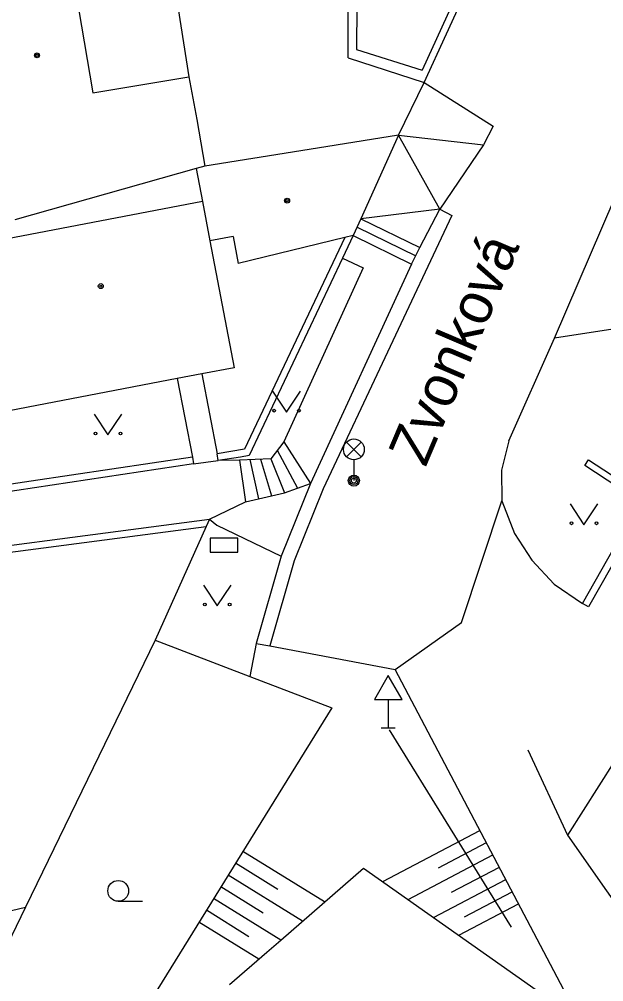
# Model space of a CAD drawing. Extents: x -598233 to -596890, y -1157848 to -1156431.
# Drawn here: x -597234.6 to -597213.51, y -1157601.12 to -1157566.43 of the extents above; entities that cross this region are included whole.
import ezdxf

# ---------------------------------------------------------------- set-up
doc = ezdxf.new("R2010")
doc.units = 0
for name, color, linetype in [('Level 10', 7, 'Continuous'), ('Level 11', 7, 'Continuous'), ('Level 14', 7, 'Continuous'), ('Level 15', 7, 'Continuous'), ('Level 24', 7, 'Continuous'), ('Level 33', 7, 'Continuous'), ('Level 34', 7, 'Continuous'), ('Level 36', 7, 'Continuous'), ('Level 39', 7, 'Continuous'), ('Level 5', 7, 'Continuous'), ('Level 50', 7, 'Continuous'), ('Level 7', 7, 'Continuous'), ('Level 8', 7, 'Continuous'), ('Level 9', 7, 'Continuous')]:
    doc.layers.add(name, color=color, linetype=linetype)

msp = doc.modelspace()

# ---------------------------------------------------------------- linework, layer by layer
at = {"layer": 'Level 10'}
for points in [[(-597219.99, -1157568.71), (-597217.5, -1157570.28), (-597217.85, -1157570.96)], [(-597217.85, -1157570.96), (-597219.43, -1157573.27)], [(-597215.29, -1157577.92), (-597212.7, -1157571.9)], [(-597216.94, -1157581.63), (-597215.29, -1157577.92)], [(-597216.94, -1157581.63), (-597217.2, -1157582.69), (-597217.19, -1157583.79)], [(-597221.04, -1157589.87), (-597218.65, -1157588.17), (-597217.19, -1157583.79)], [(-597225.56, -1157589.02), (-597221.04, -1157589.87)]]:
    msp.add_lwpolyline(points, dxfattribs=at)
at = {"layer": 'Level 11'}
for points in [[(-597229.7, -1157560.76), (-597228.48, -1157568.5)], [(-597231.95, -1157569.08), (-597228.48, -1157568.5)], [(-597220.92, -1157570.61), (-597217.85, -1157570.96)], [(-597219.43, -1157573.27), (-597220.92, -1157570.61)], [(-597212.7, -1157571.9), (-597201.75, -1157576.07), (-597203.07, -1157579.53), (-597209.99, -1157577.11), (-597215.29, -1157577.92)], [(-597219.43, -1157573.27), (-597222.28, -1157573.62)], [(-597222.28, -1157573.62), (-597220.15, -1157574.6599)], [(-597222.4099, -1157573.92), (-597220.3, -1157574.96)], [(-597222.55, -1157574.23), (-597220.45, -1157575.26)], [(-597222.94, -1157575.04), (-597222.2, -1157575.39), (-597225.06, -1157581.6599)], [(-597228.02, -1157579.21), (-597227.46, -1157582.09)], [(-597228.9, -1157579.38), (-597228.35, -1157582.21)], [(-597225.06, -1157581.6599), (-597225.53, -1157582.27)], [(-597225.06, -1157581.6599), (-597224.1, -1157583.1599)], [(-597225.3, -1157581.96), (-597224.56, -1157583.33)], [(-597226.65, -1157582.32), (-597227.42, -1157582.34)], [(-597225.53, -1157582.27), (-597226.65, -1157582.32)], [(-597226.65, -1157582.32), (-597226.44, -1157583.83)], [(-597226.28, -1157582.3), (-597225.9699, -1157583.7199)], [(-597225.9, -1157582.29), (-597225.5, -1157583.61)], [(-597225.53, -1157582.27), (-597225.03, -1157583.5)], [(-597226.44, -1157583.83), (-597225.03, -1157583.5), (-597224.1, -1157583.1599)], [(-597227.74, -1157584.45), (-597226.44, -1157583.83)], [(-597217.19, -1157583.79), (-597216.74, -1157584.9699), (-597216.11, -1157585.93), (-597215.3, -1157586.79), (-597214.28, -1157587.49)], [(-597227.74, -1157584.45), (-597227.4699, -1157584.67), (-597225.15, -1157585.79)], [(-597226.05, -1157588.93), (-597226.28, -1157590.12)], [(-597234.37, -1157598.44), (-597237.86, -1157605.63)]]:
    msp.add_lwpolyline(points, dxfattribs=at)
at = {"layer": 'Level 14'}
msp.add_lwpolyline([(-597227.02, -1157601.23), (-597225.67, -1157600.06), (-597225.17, -1157599.63), (-597222.18, -1157597.03), (-597214.37, -1157602.53), (-597221.04, -1157589.87)], dxfattribs=at)
at = {"layer": 'Level 15'}
for points in [[(-597221.49, -1157597.51), (-597217.99, -1157595.67)], [(-597219.48, -1157597.02), (-597217.75, -1157596.11)], [(-597223.59, -1157598.25), (-597226.54, -1157596.43)], [(-597220.57, -1157598.1599), (-597217.52, -1157596.55)], [(-597225.27, -1157597.8), (-597226.8, -1157596.85)], [(-597224.38, -1157598.94), (-597227.06, -1157597.28)], [(-597219.01, -1157597.9), (-597217.28, -1157596.99)], [(-597219.6599, -1157598.81), (-597217.05, -1157597.44)], [(-597225.8, -1157598.65), (-597227.33, -1157597.7)], [(-597218.54, -1157598.79), (-597216.82, -1157597.88)], [(-597225.17, -1157599.63), (-597227.59, -1157598.13)], [(-597218.74, -1157599.45), (-597216.59, -1157598.32)], [(-597226.32, -1157599.5), (-597227.85, -1157598.55)], [(-597225.96, -1157600.31), (-597228.12, -1157598.98)]]:
    msp.add_lwpolyline(points, dxfattribs=at)
at = {"layer": 'Level 24'}
msp.add_lwpolyline([(-597227.71, -1157585.64), (-597226.71, -1157585.64), (-597226.71, -1157585.14), (-597227.71, -1157585.14)], close=True, dxfattribs=at)
at = {"layer": 'Level 33'}
for p, q in [((-597222.795, -1157582.2), (-597222.265, -1157581.67)), ((-597222.795, -1157581.67), (-597222.265, -1157582.2)), ((-597222.53, -1157582.31), (-597222.53, -1157583.06))]:
    msp.add_line(p, q, dxfattribs=at)
for centre, radius in [((-597222.53, -1157581.935), 0.375), ((-597222.53, -1157583.06), 0.2), ((-597222.53, -1157583.06), 0.1445), ((-597222.53, -1157583.06), 0.0876)]:
    msp.add_circle(centre, radius, dxfattribs=at)
at = {"layer": 'Level 34'}
for p, q in [((-597221.29, -1157590.9519), (-597221.29, -1157591.9699)), ((-597221.54, -1157591.9699), (-597221.04, -1157591.9699))]:
    msp.add_line(p, q, dxfattribs=at)
msp.add_lwpolyline([(-597221.79, -1157590.9519), (-597220.79, -1157590.9519), (-597221.29, -1157590.0859)], close=True, dxfattribs=at)
at = {"layer": 'Level 36'}
msp.add_line((-597231.03, -1157598.225), (-597230.155, -1157598.225), dxfattribs=at)
for points in [[(-597225.46, -1157579.84), (-597224.96, -1157580.59), (-597224.46, -1157579.84)], [(-597231.9, -1157580.6599), (-597231.4, -1157581.4099), (-597230.9, -1157580.6599)], [(-597214.73, -1157583.9), (-597214.23, -1157584.65), (-597213.73, -1157583.9)], [(-597227.96, -1157586.83), (-597227.46, -1157587.58), (-597226.96, -1157586.83)]]:
    msp.add_lwpolyline(points, dxfattribs=at)
for centre, radius in [((-597225.4102, -1157580.5398), 0.05), ((-597224.5108, -1157580.5398), 0.05), ((-597231.8502, -1157581.3597), 0.05), ((-597230.9508, -1157581.3597), 0.05), ((-597214.6802, -1157584.5998), 0.05), ((-597213.7808, -1157584.5998), 0.05), ((-597227.9102, -1157587.5298), 0.05), ((-597227.0108, -1157587.5298), 0.05), ((-597231.0301, -1157597.8499), 0.375)]:
    msp.add_circle(centre, radius, dxfattribs=at)
at = {"layer": 'Level 39'}
for centre, radius in [((-597233.96, -1157567.73), 0.09), ((-597233.96, -1157567.73), 0.0398), ((-597224.94, -1157572.9699), 0.09), ((-597224.94, -1157572.9699), 0.0398), ((-597231.6599, -1157576.05), 0.09), ((-597231.6599, -1157576.05), 0.0398)]:
    msp.add_circle(centre, radius, dxfattribs=at)
at = {"layer": 'Level 5'}
for points in [[(-597233.18, -1157561.79), (-597231.95, -1157569.08)], [(-597228.48, -1157568.5), (-597228.19, -1157570.04)], [(-597228.19, -1157570.04), (-597227.9099, -1157571.7199)], [(-597220.92, -1157570.61), (-597224.44, -1157571.17)], [(-597220.92, -1157570.61), (-597222.28, -1157573.62)], [(-597224.44, -1157571.17), (-597227.9099, -1157571.7199)], [(-597228.2199, -1157571.81), (-597234.76, -1157573.6599)], [(-597227.9099, -1157571.7199), (-597228.2199, -1157571.81)], [(-597228.2199, -1157571.81), (-597227.99, -1157573)], [(-597227.99, -1157573), (-597237.05, -1157574.73)], [(-597227.99, -1157573), (-597227.7199, -1157574.42)], [(-597222.28, -1157573.62), (-597222.55, -1157574.23)], [(-597226.89, -1157574.26), (-597227.7199, -1157574.42)], [(-597226.89, -1157574.26), (-597226.7, -1157575.24)], [(-597222.86, -1157574.3), (-597226.7, -1157575.24)], [(-597222.55, -1157574.23), (-597222.86, -1157574.3)], [(-597227.7199, -1157574.42), (-597226.85, -1157578.99)], [(-597228.02, -1157579.21), (-597228.9, -1157579.38)], [(-597226.85, -1157578.99), (-597228.02, -1157579.21)], [(-597228.9, -1157579.38), (-597235.9099, -1157580.7199)], [(-597212.56, -1157592.28), (-597214.82, -1157595.84)], [(-597214.82, -1157595.84), (-597212.01, -1157599.86)]]:
    msp.add_lwpolyline(points, dxfattribs=at)
at = {"layer": 'Level 7'}
for points in [[(-597213.64, -1157556.08), (-597213.86, -1157555.96), (-597215.7199, -1157559.43), (-597217.8, -1157563.31), (-597220.06, -1157568.27)], [(-597219.99, -1157568.71), (-597217.58, -1157563.43), (-597215.5, -1157559.55), (-597213.64, -1157556.08)], [(-597222.74, -1157567.82), (-597222.74, -1157564.84)], [(-597222.42, -1157565.92), (-597222.44, -1157567.52), (-597220.06, -1157568.27)], [(-597222.74, -1157567.82), (-597219.99, -1157568.71)], [(-597219.43, -1157573.27), (-597218.99, -1157573.5), (-597223.64, -1157583.36), (-597224.68, -1157585.95), (-597225.56, -1157589.02)], [(-597220.15, -1157574.6599), (-597219.43, -1157573.27)], [(-597222.86, -1157574.3), (-597226.48, -1157581.93)], [(-597222.55, -1157574.23), (-597222.94, -1157575.04)], [(-597220.45, -1157575.26), (-597220.15, -1157574.6599)], [(-597222.94, -1157575.04), (-597226.31, -1157582.1599), (-597226.62, -1157582.21)], [(-597220.45, -1157575.26), (-597224.1, -1157583.1599)], [(-597226.48, -1157581.93), (-597227.46, -1157582.09)], [(-597228.35, -1157582.21), (-597234.17, -1157583.08), (-597235.38, -1157583.26)], [(-597228.35, -1157582.21), (-597228.31, -1157582.46)], [(-597227.42, -1157582.34), (-597227.46, -1157582.09)], [(-597226.62, -1157582.21), (-597227.42, -1157582.34)], [(-597214.28, -1157587.49), (-597212.2, -1157583.82), (-597214.2, -1157582.52), (-597214.07, -1157582.31), (-597211.85, -1157583.75)], [(-597228.31, -1157582.46), (-597235.34, -1157583.51)], [(-597224.1, -1157583.1599), (-597225.15, -1157585.79)], [(-597211.99, -1157583.96), (-597214.06, -1157587.61), (-597214.28, -1157587.49)], [(-597240.19, -1157586.08), (-597227.74, -1157584.45)], [(-597227.74, -1157584.45), (-597227.86, -1157584.7199)], [(-597240.1599, -1157586.33), (-597227.86, -1157584.7199)], [(-597227.86, -1157584.7199), (-597229.7, -1157588.81)], [(-597225.15, -1157585.79), (-597226.05, -1157588.93)], [(-597229.7, -1157588.81), (-597234.37, -1157598.44)], [(-597229.7, -1157588.81), (-597226.28, -1157590.12)], [(-597226.05, -1157588.93), (-597225.56, -1157589.02)], [(-597226.28, -1157590.12), (-597223.33, -1157591.25), (-597234, -1157608.48)], [(-597241.07, -1157600.02), (-597234.37, -1157598.44)]]:
    msp.add_lwpolyline(points, dxfattribs=at)
at = {"layer": 'Level 8'}
for points in [[(-597220.92, -1157570.61), (-597219.99, -1157568.71)], [(-597228.31, -1157582.46), (-597227.42, -1157582.34)]]:
    msp.add_lwpolyline(points, dxfattribs=at)
at = {"layer": 'Level 9'}
for points in [[(-597221.26, -1157592.04), (-597216.85, -1157599.1599)], [(-597216.26, -1157592.76), (-597214.82, -1157595.84)]]:
    msp.add_lwpolyline(points, dxfattribs=at)

# ---------------------------------------------------------------- texts
at = {"layer": 'Level 50'}
msp.add_text('Zvonková', height=1.5, rotation=66.93584, dxfattribs=at).set_placement((-597219.9461, -1157582.6065))

doc.saveas('drawing.dxf')
